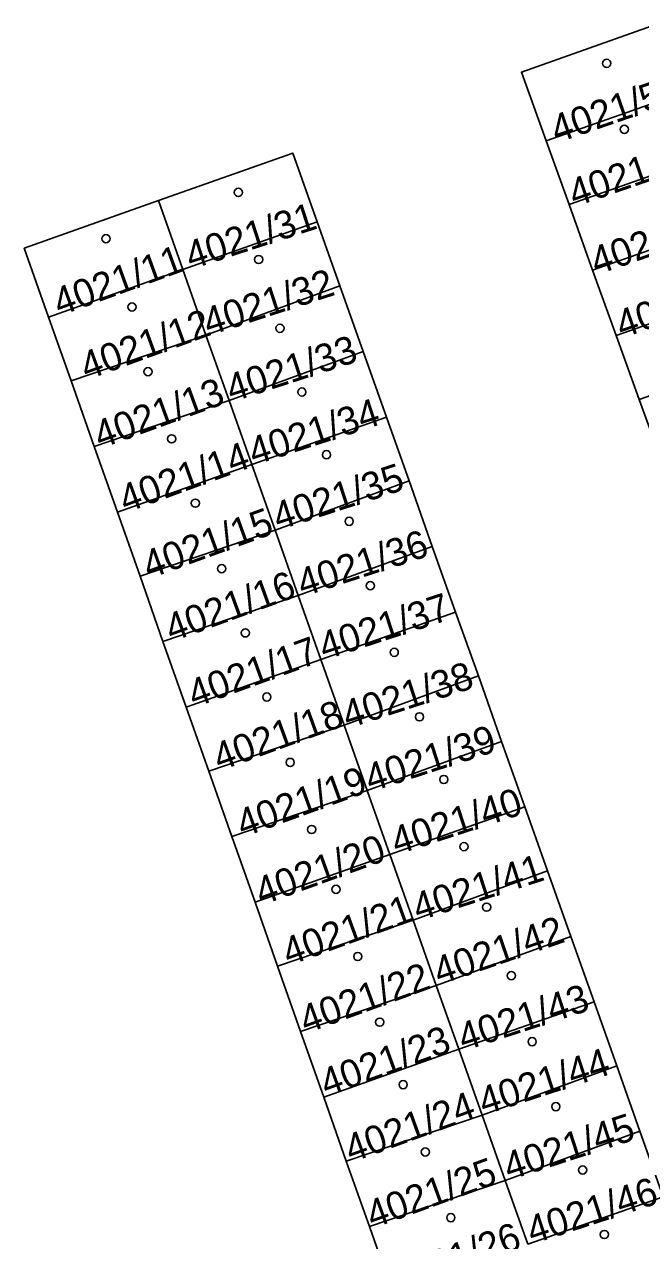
# Model space of a CAD drawing. Extents: x -869103 to -863415, y -1015889 to -1012477.
# Drawn here: x -868191.2 to -868164.8, y -1013951.4 to -1013899.4 of the extents above; entities that cross this region are included whole.
import ezdxf

# ---------------------------------------------------------------- set-up
doc = ezdxf.new("R2010")
doc.units = 0
for name, color, linetype in [('Hranice parcel', 7, 'Continuous'), ('Parcelní čísla', 7, 'Continuous'), ('Značky budov', 7, 'Continuous')]:
    doc.layers.add(name, color=color, linetype=linetype)

msp = doc.modelspace()

# ---------------------------------------------------------------- linework, layer by layer
at = {"layer": 'Hranice parcel'}
for p, q in [((-868168.86, -1013904.4), (-868163.07, -1013902.36)), ((-868168.86, -1013904.4), (-868167.88, -1013907.13)), ((-868167.88, -1013907.13), (-868162.09, -1013905.08)), ((-868184.4, -1013909.9), (-868185.44, -1013906.96)), ((-868167.88, -1013907.13), (-868166.87, -1013909.93)), ((-868184.4, -1013909.9), (-868178.66, -1013907.87)), ((-868177.69, -1013910.6), (-868178.66, -1013907.87)), ((-868166.87, -1013909.93), (-868161.08, -1013907.89)), ((-868190.14, -1013911.94), (-868184.4, -1013909.9)), ((-868183.41, -1013912.71), (-868184.4, -1013909.9)), ((-868166.87, -1013909.93), (-868165.86, -1013912.73)), ((-868183.41, -1013912.71), (-868177.69, -1013910.6)), ((-868176.69, -1013913.41), (-868177.69, -1013910.6)), ((-868165.86, -1013912.73), (-868160.07, -1013910.69)), ((-868190.14, -1013911.94), (-868189.18, -1013914.67)), ((-868189.18, -1013914.67), (-868183.41, -1013912.71)), ((-868182.42, -1013915.51), (-868183.41, -1013912.71)), ((-868165.86, -1013912.73), (-868164.88, -1013915.46)), ((-868182.42, -1013915.51), (-868176.69, -1013913.41)), ((-868175.69, -1013916.22), (-868176.69, -1013913.41)), ((-868164.88, -1013915.46), (-868159.09, -1013913.42)), ((-868189.18, -1013914.67), (-868188.19, -1013917.48)), ((-868188.19, -1013917.48), (-868182.42, -1013915.51)), ((-868181.45, -1013918.24), (-868182.42, -1013915.51)), ((-868164.88, -1013915.46), (-868163.87, -1013918.25)), ((-868181.45, -1013918.24), (-868175.69, -1013916.22)), ((-868174.72, -1013918.95), (-868175.69, -1013916.22)), ((-868188.19, -1013917.48), (-868187.2, -1013920.29)), ((-868187.2, -1013920.29), (-868181.45, -1013918.24)), ((-868180.45, -1013921.05), (-868181.45, -1013918.24)), ((-868180.45, -1013921.05), (-868174.72, -1013918.95)), ((-868173.73, -1013921.75), (-868174.72, -1013918.95)), ((-868187.2, -1013920.29), (-868186.23, -1013923.02)), ((-868186.23, -1013923.02), (-868180.45, -1013921.05)), ((-868179.46, -1013923.85), (-868180.45, -1013921.05)), ((-868179.46, -1013923.85), (-868173.73, -1013921.75)), ((-868172.73, -1013924.56), (-868173.73, -1013921.75)), ((-868186.23, -1013923.02), (-868185.25, -1013925.82)), ((-868185.25, -1013925.82), (-868179.46, -1013923.85)), ((-868178.5, -1013926.58), (-868179.46, -1013923.85)), ((-868178.5, -1013926.58), (-868172.73, -1013924.56)), ((-868171.76, -1013927.29), (-868172.73, -1013924.56)), ((-868185.25, -1013925.82), (-868184.26, -1013928.63)), ((-868184.26, -1013928.63), (-868178.5, -1013926.58)), ((-868177.5, -1013929.39), (-868178.5, -1013926.58)), ((-868177.5, -1013929.39), (-868171.76, -1013927.29)), ((-868170.77, -1013930.09), (-868171.76, -1013927.29)), ((-868184.26, -1013928.63), (-868183.29, -1013931.36)), ((-868183.29, -1013931.36), (-868177.5, -1013929.39)), ((-868176.51, -1013932.19), (-868177.5, -1013929.39)), ((-868176.51, -1013932.19), (-868170.77, -1013930.09)), ((-868169.77, -1013932.89), (-868170.77, -1013930.09)), ((-868183.29, -1013931.36), (-868182.3, -1013934.16)), ((-868182.3, -1013934.16), (-868176.51, -1013932.19)), ((-868175.55, -1013934.92), (-868176.51, -1013932.19)), ((-868175.55, -1013934.92), (-868169.77, -1013932.89)), ((-868168.8, -1013935.63), (-868169.77, -1013932.89)), ((-868182.3, -1013934.16), (-868181.31, -1013936.97)), ((-868181.31, -1013936.97), (-868175.55, -1013934.92)), ((-868174.55, -1013937.73), (-868175.55, -1013934.92)), ((-868174.55, -1013937.73), (-868168.8, -1013935.63)), ((-868167.81, -1013938.43), (-868168.8, -1013935.63)), ((-868181.31, -1013936.97), (-868180.35, -1013939.7)), ((-868180.35, -1013939.7), (-868174.55, -1013937.73)), ((-868173.56, -1013940.53), (-868174.55, -1013937.73)), ((-868173.56, -1013940.53), (-868167.81, -1013938.43)), ((-868166.81, -1013941.23), (-868167.81, -1013938.43)), ((-868180.35, -1013939.7), (-868179.36, -1013942.5)), ((-868179.36, -1013942.5), (-868173.56, -1013940.53)), ((-868172.6, -1013943.26), (-868173.56, -1013940.53)), ((-868172.6, -1013943.26), (-868166.81, -1013941.23)), ((-868165.84, -1013943.97), (-868166.81, -1013941.23)), ((-868179.36, -1013942.5), (-868178.37, -1013945.31)), ((-868178.37, -1013945.31), (-868172.6, -1013943.26)), ((-868171.6, -1013946.07), (-868172.6, -1013943.26)), ((-868171.6, -1013946.07), (-868165.84, -1013943.97)), ((-868164.85, -1013946.76), (-868165.84, -1013943.97)), ((-868178.37, -1013945.31), (-868177.41, -1013948.04)), ((-868177.41, -1013948.04), (-868171.6, -1013946.07)), ((-868170.61, -1013948.87), (-868171.6, -1013946.07)), ((-868170.61, -1013948.87), (-868164.85, -1013946.76)), ((-868163.85, -1013949.57), (-868164.85, -1013946.76)), ((-868177.41, -1013948.04), (-868176.42, -1013950.84)), ((-868176.42, -1013950.84), (-868170.61, -1013948.87)), ((-868169.64, -1013951.6), (-868170.61, -1013948.87)), ((-868169.64, -1013951.6), (-868163.85, -1013949.57)), ((-868176.42, -1013950.84), (-868175.43, -1013953.65))]:
    msp.add_line(p, q, dxfattribs=at)
for points in [[(-868164.13, -1013899.42), (-868169.92, -1013901.47), (-868168.86, -1013904.4)], [(-868178.66, -1013907.87), (-868179.7, -1013904.93), (-868185.44, -1013906.96)], [(-868185.44, -1013906.96), (-868191.18, -1013909), (-868190.14, -1013911.94)]]:
    msp.add_lwpolyline(points, dxfattribs=at)
at = {"layer": 'Značky budov'}
for centre in [(-868166.267, -1013901.089), (-868165.517, -1013903.909), (-868182.027, -1013906.609), (-868187.687, -1013908.589), (-868181.157, -1013909.479), (-868186.577, -1013911.509), (-868180.247, -1013912.419), (-868185.887, -1013914.279), (-868179.307, -1013915.149), (-868184.877, -1013917.149), (-868178.257, -1013917.829), (-868183.867, -1013919.899), (-868177.287, -1013920.679), (-868182.737, -1013922.699), (-868176.377, -1013923.429), (-868181.727, -1013925.449), (-868175.357, -1013926.279), (-868180.807, -1013928.189), (-868174.277, -1013929.039), (-868179.807, -1013930.989), (-868173.237, -1013931.719), (-868178.887, -1013933.859), (-868172.377, -1013934.589), (-868177.847, -1013936.419), (-868171.407, -1013937.179), (-868176.917, -1013939.289), (-868170.347, -1013940.109), (-868175.977, -1013942.099), (-868169.457, -1013942.929), (-868174.977, -1013944.769), (-868168.447, -1013945.709), (-868174.027, -1013947.649), (-868167.297, -1013948.419), (-868172.937, -1013950.459), (-868166.367, -1013951.179)]:
    msp.add_circle(centre, 0.175, dxfattribs=at)

# ---------------------------------------------------------------- texts
at = {"layer": 'Parcelní čísla'}
for s, rotation, p in [('4021/51', 19, (-868168.406, -1013904.512)), ('4021/52', 19, (-868167.646, -1013907.242)), ('4021/31', 18, (-868184.056, -1013909.915)), ('4021/53', 19, (-868166.706, -1013910.152)), ('4021/11', 20, (-868189.676, -1013911.909)), ('4021/32', 18, (-868183.296, -1013912.755)), ('4021/54', 19, (-868165.626, -1013912.862)), ('4021/12', 20, (-868188.516, -1013914.649)), ('4021/33', 18, (-868182.316, -1013915.595)), ('4021/13', 20, (-868187.936, -1013917.589)), ('4021/34', 18, (-868181.356, -1013918.295)), ('4021/14', 20, (-868186.856, -1013920.329)), ('4021/35', 18, (-868180.316, -1013921.075)), ('4021/15', 20, (-868185.846, -1013923.149)), ('4021/36', 18, (-868179.276, -1013923.915)), ('4021/16', 20, (-868184.886, -1013925.849)), ('4021/37', 18, (-868178.346, -1013926.625)), ('4021/17', 20, (-868183.916, -1013928.659)), ('4021/38', 18, (-868177.346, -1013929.555)), ('4021/18', 20, (-868182.836, -1013931.369)), ('4021/39', 18, (-868176.376, -1013932.265)), ('4021/19', 20, (-868181.836, -1013934.209)), ('4021/40', 18, (-868175.256, -1013934.955)), ('4021/20', 20, (-868181.036, -1013937.119)), ('4021/41', 18, (-868174.336, -1013937.785)), ('4021/21', 20, (-868179.876, -1013939.699)), ('4021/42', 19, (-868173.426, -1013940.522)), ('4021/22', 20, (-868179.136, -1013942.599)), ('4021/43', 18, (-868172.396, -1013943.345)), ('4021/23', 20, (-868178.256, -1013945.299)), ('4021/44', 18, (-868171.516, -1013946.085)), ('4021/24', 20, (-868177.206, -1013948.119)), ('4021/45', 18, (-868170.446, -1013948.875)), ('4021/25', 20, (-868176.286, -1013950.939)), ('4021/46', 18, (-868169.456, -1013951.605)), ('4021/26', 20, (-868175.246, -1013953.709))]:
    msp.add_text(s, height=1.19, rotation=rotation, dxfattribs=at).set_placement(p)

doc.saveas('drawing.dxf')
